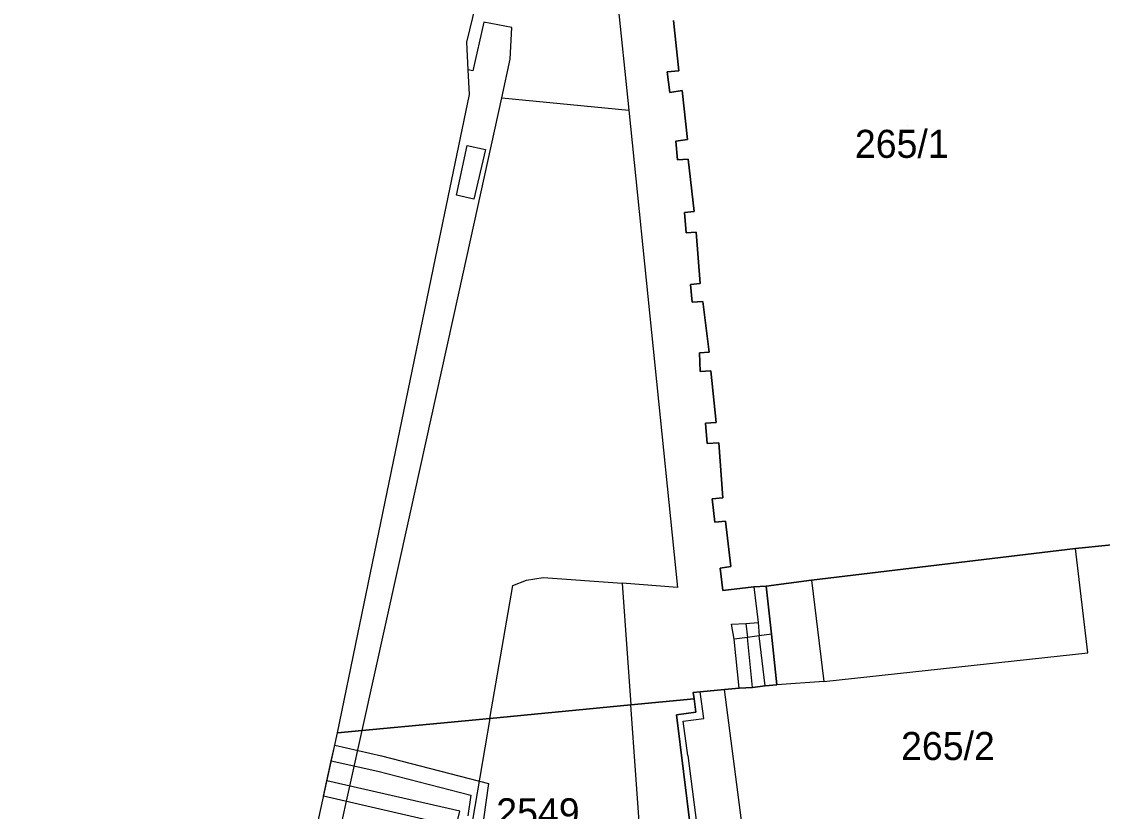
# Model space of a CAD drawing. Extents: x -263423 to -261326, y -1240067 to -1237864.
# Drawn here: x -263385.2 to -263308.1, y -1239004.2 to -1238947.8 of the extents above; entities that cross this region are included whole.
import ezdxf

# ---------------------------------------------------------------- set-up
doc = ezdxf.new("R2010")
doc.units = 0
for name, color, linetype in [('body_kn', 7, 'Continuous'), ('katuz_linie', 7, 'Continuous'), ('kladpar_druhypozemkov', 7, 'Continuous'), ('kladpar_hranice', 7, 'Continuous'), ('kladpar_parcelnecisla', 7, 'Continuous'), ('kladpar_plochy', 7, 'Continuous'), ('tarchy_linie', 7, 'Continuous'), ('zappar_hrandruhpozemk', 7, 'Continuous'), ('zuob_linie', 7, 'Continuous'), ('zuob_plochy', 7, 'Continuous')]:
    doc.layers.add(name, color=color, linetype=linetype)

msp = doc.modelspace()

# ---------------------------------------------------------------- linework, layer by layer
at = {"layer": 'body_kn'}
for p, q in [((-263352.2, -1238947.85), (-263352.2, -1238947.85)), ((-263350.22, -1238948.23), (-263350.22, -1238948.23)), ((-263353.43, -1238949.28), (-263353.43, -1238949.28)), ((-263350.34, -1238950.49), (-263350.34, -1238950.49)), ((-263353.33, -1238951.26), (-263353.33, -1238951.26)), ((-263352.99, -1238951.33), (-263352.99, -1238951.33)), ((-263339.13, -1238951.41), (-263339.13, -1238951.41)), ((-263338.3, -1238951.34), (-263338.3, -1238951.34)), ((-263338.05, -1238952.74), (-263338.05, -1238952.74)), ((-263353.24, -1238953.02), (-263353.24, -1238953.02)), ((-263350.92, -1238953.25), (-263350.92, -1238953.25)), ((-263350.92, -1238953.25), (-263350.92, -1238953.25)), ((-263338.94, -1238952.87), (-263338.94, -1238952.87)), ((-263341.86, -1238954.13), (-263341.86, -1238954.13)), ((-263353.39, -1238956.66), (-263353.39, -1238956.66)), ((-263353.39, -1238956.66), (-263353.39, -1238956.66)), ((-263338.51, -1238956.36), (-263338.51, -1238956.36)), ((-263337.68, -1238956.23), (-263337.68, -1238956.23)), ((-263352.1, -1238956.95), (-263352.1, -1238956.95)), ((-263338.38, -1238957.69), (-263338.38, -1238957.69)), ((-263337.62, -1238957.63), (-263337.62, -1238957.63)), ((-263354.17, -1238960.2), (-263354.17, -1238960.2)), ((-263352.91, -1238960.49), (-263352.91, -1238960.49)), ((-263337.89, -1238961.43), (-263337.89, -1238961.43)), ((-263337.19, -1238961.37), (-263337.19, -1238961.37)), ((-263337.06, -1238962.83), (-263337.06, -1238962.83)), ((-263337.76, -1238962.89), (-263337.76, -1238962.89)), ((-263355.51, -1238964.01), (-263355.51, -1238964.01)), ((-263353.67, -1238965.7), (-263353.67, -1238965.7)), ((-263337.45, -1238966.57), (-263337.45, -1238966.57)), ((-263336.76, -1238966.51), (-263336.76, -1238966.51)), ((-263337.33, -1238967.84), (-263337.33, -1238967.84)), ((-263336.57, -1238967.78), (-263336.57, -1238967.78)), ((-263336.83, -1238971.46), (-263336.83, -1238971.46)), ((-263336.14, -1238971.4), (-263336.14, -1238971.4)), ((-263336.77, -1238972.79), (-263336.77, -1238972.79)), ((-263336.01, -1238972.73), (-263336.01, -1238972.73)), ((-263336.4, -1238976.47), (-263336.4, -1238976.47)), ((-263335.64, -1238976.41), (-263335.64, -1238976.41)), ((-263336.28, -1238977.93), (-263336.28, -1238977.93)), ((-263335.45, -1238977.87), (-263335.45, -1238977.87)), ((-263335.91, -1238981.87), (-263335.91, -1238981.87)), ((-263335.15, -1238981.8), (-263335.15, -1238981.8)), ((-263357.52, -1238983.16), (-263357.52, -1238983.16)), ((-263335.72, -1238983.52), (-263335.72, -1238983.52)), ((-263334.96, -1238983.45), (-263334.96, -1238983.45)), ((-263309.98, -1238985.42), (-263309.98, -1238985.42)), ((-263309.98, -1238985.42), (-263309.98, -1238985.42)), ((-263334.59, -1238986.69), (-263334.59, -1238986.69)), ((-263347.97, -1238987.48), (-263347.97, -1238987.48)), ((-263335.35, -1238986.82), (-263335.35, -1238986.82)), ((-263350.13, -1238988.05), (-263350.13, -1238988.05)), ((-263349.17, -1238987.67), (-263349.17, -1238987.67)), ((-263342.33, -1238987.88), (-263342.33, -1238987.88)), ((-263342.33, -1238987.88), (-263342.33, -1238987.88)), ((-263338.4, -1238988.2), (-263338.4, -1238988.2)), ((-263332.94, -1238988.15), (-263332.94, -1238988.15)), ((-263332.94, -1238988.15), (-263332.94, -1238988.15)), ((-263332.06, -1238988.09), (-263332.06, -1238988.09)), ((-263328.82, -1238987.66), (-263328.82, -1238987.66)), ((-263328.82, -1238987.66), (-263328.82, -1238987.66)), ((-263335.16, -1238988.4), (-263335.16, -1238988.4)), ((-263334.54, -1238990.81), (-263334.54, -1238990.81)), ((-263334.54, -1238990.81), (-263334.54, -1238990.81)), ((-263333.52, -1238990.75), (-263333.52, -1238990.75)), ((-263333.52, -1238990.75), (-263333.52, -1238990.75)), ((-263332.63, -1238990.69), (-263332.63, -1238990.69)), ((-263361.19, -1238991.51), (-263361.19, -1238991.51)), ((-263334.35, -1238991.89), (-263334.35, -1238991.89)), ((-263334.35, -1238991.89), (-263334.35, -1238991.89)), ((-263333.4, -1238991.77), (-263333.4, -1238991.77)), ((-263332.57, -1238991.64), (-263332.57, -1238991.64)), ((-263331.68, -1238991.52), (-263331.68, -1238991.52)), ((-263331.68, -1238991.52), (-263331.68, -1238991.52)), ((-263309.11, -1238992.85), (-263309.11, -1238992.85)), ((-263332.14, -1238995.2), (-263332.14, -1238995.2)), ((-263332.14, -1238995.2), (-263332.14, -1238995.2)), ((-263331.31, -1238995.14), (-263331.31, -1238995.14)), ((-263327.95, -1238994.89), (-263327.95, -1238994.89)), ((-263327.95, -1238994.89), (-263327.95, -1238994.89)), ((-263337.27, -1238995.68), (-263337.27, -1238995.68)), ((-263336.77, -1238995.63), (-263336.77, -1238995.63)), ((-263335.04, -1238995.47), (-263335.04, -1238995.47)), ((-263333.98, -1238995.38), (-263333.98, -1238995.38)), ((-263333.98, -1238995.38), (-263333.98, -1238995.38)), ((-263333.03, -1238995.32), (-263333.03, -1238995.32)), ((-263333.03, -1238995.32), (-263333.03, -1238995.32)), ((-263341.72, -1238996.57), (-263341.72, -1238996.57)), ((-263337.21, -1238996.14), (-263337.21, -1238996.14)), ((-263337.21, -1238996.14), (-263337.21, -1238996.14)), ((-263351.77, -1238997.53), (-263351.77, -1238997.53)), ((-263351.77, -1238997.53), (-263351.77, -1238997.53)), ((-263338.47, -1238997.27), (-263338.47, -1238997.27)), ((-263337.08, -1238997.08), (-263337.08, -1238997.08)), ((-263336.51, -1238997.54), (-263336.51, -1238997.54)), ((-263355.29, -1238997.87), (-263355.29, -1238997.87)), ((-263337.98, -1238997.73), (-263337.98, -1238997.73)), ((-263362.65, -1238998.57), (-263362.65, -1238998.57)), ((-263360.89, -1238998.39), (-263360.89, -1238998.39)), ((-263360.89, -1238998.39), (-263360.89, -1238998.39)), ((-263362.84, -1238999.45), (-263362.84, -1238999.45)), ((-263363.09, -1239000.55), (-263363.09, -1239000.55)), ((-263363.09, -1239000.55), (-263363.09, -1239000.55)), ((-263359.5, -1239000.2), (-263359.5, -1239000.2)), ((-263337.66, -1239000.18), (-263337.66, -1239000.18)), ((-263359.76, -1239001.29), (-263359.76, -1239001.29)), ((-263363.4, -1239001.99), (-263363.4, -1239001.99)), ((-263351.88, -1239002.17), (-263351.88, -1239002.17)), ((-263363.65, -1239003.09), (-263363.65, -1239003.09)), ((-263363.65, -1239003.09), (-263363.65, -1239003.09)), ((-263353.13, -1239003), (-263353.13, -1239003)), ((-263353.93, -1239004.15), (-263353.93, -1239004.15))]:
    msp.add_line(p, q, dxfattribs=at)
at = {"layer": 'katuz_linie'}
msp.add_lwpolyline([(-263385.19, -1239101.96), (-263373.5, -1239049.27), (-263372.17, -1239043.27), (-263367.57, -1239020.93), (-263367.42, -1239020.26), (-263367.39, -1239020.1), (-263366.18, -1239014.62), (-263364.04, -1239004.87), (-263362.65, -1238998.57), (-263361.19, -1238991.51), (-263355.51, -1238964.01), (-263353.24, -1238953.02), (-263353.33, -1238951.26), (-263353.43, -1238949.28), (-263349.68, -1238933.92)], dxfattribs=at)
at = {"layer": 'kladpar_druhypozemkov'}
for p, q in [((-263321.96, -1238955.24), (-263321.96, -1238955.24)), ((-263318.28, -1238998.37), (-263318.28, -1238998.37)), ((-263347.57, -1239003.65), (-263347.57, -1239003.65))]:
    msp.add_line(p, q, dxfattribs=at)
at = {"layer": 'kladpar_hranice'}
for points in [[(-263338.67, -1238947.73), (-263338.3, -1238951.34), (-263339.13, -1238951.41), (-263338.94, -1238952.87), (-263338.05, -1238952.74), (-263337.68, -1238956.23), (-263338.51, -1238956.36), (-263338.38, -1238957.69), (-263337.62, -1238957.63), (-263337.19, -1238961.37), (-263337.89, -1238961.43), (-263337.76, -1238962.89), (-263337.06, -1238962.83), (-263336.76, -1238966.51), (-263337.45, -1238966.57), (-263337.33, -1238967.84), (-263336.57, -1238967.78), (-263336.14, -1238971.4), (-263336.83, -1238971.46), (-263336.77, -1238972.79), (-263336.01, -1238972.73), (-263335.64, -1238976.41), (-263336.4, -1238976.47), (-263336.28, -1238977.93), (-263335.45, -1238977.87), (-263335.15, -1238981.8), (-263335.91, -1238981.87), (-263335.72, -1238983.52), (-263334.96, -1238983.45), (-263334.59, -1238986.69), (-263335.35, -1238986.82), (-263335.16, -1238988.4), (-263332.94, -1238988.15), (-263332.06, -1238988.09), (-263331.68, -1238991.52), (-263331.31, -1238995.14), (-263332.14, -1238995.2), (-263333.03, -1238995.32), (-263333.98, -1238995.38), (-263335.04, -1238995.47), (-263336.77, -1238995.63), (-263337.27, -1238995.68), (-263337.21, -1238996.14), (-263341.72, -1238996.57), (-263351.77, -1238997.53), (-263355.29, -1238997.87), (-263360.89, -1238998.39), (-263362.65, -1238998.57), (-263361.19, -1238991.51), (-263355.51, -1238964.01), (-263353.24, -1238953.02), (-263353.33, -1238951.26), (-263353.43, -1238949.28), (-263349.68, -1238933.92)], [(-263305.29, -1238984.93), (-263309.98, -1238985.42), (-263328.82, -1238987.66), (-263332.06, -1238988.09), (-263332.94, -1238988.15), (-263335.16, -1238988.4), (-263335.35, -1238986.82), (-263334.59, -1238986.69), (-263334.96, -1238983.45), (-263335.72, -1238983.52), (-263335.91, -1238981.87), (-263335.15, -1238981.8), (-263335.45, -1238977.87), (-263336.28, -1238977.93), (-263336.4, -1238976.47), (-263335.64, -1238976.41), (-263336.01, -1238972.73), (-263336.77, -1238972.79), (-263336.83, -1238971.46), (-263336.14, -1238971.4), (-263336.57, -1238967.78), (-263337.33, -1238967.84), (-263337.45, -1238966.57), (-263336.76, -1238966.51), (-263337.06, -1238962.83), (-263337.76, -1238962.89), (-263337.89, -1238961.43), (-263337.19, -1238961.37), (-263337.62, -1238957.63), (-263338.38, -1238957.69), (-263338.51, -1238956.36), (-263337.68, -1238956.23), (-263338.05, -1238952.74), (-263338.94, -1238952.87), (-263339.13, -1238951.41), (-263338.3, -1238951.34), (-263338.67, -1238947.73)], [(-263309.98, -1238985.42), (-263305.29, -1238984.93), (-263304.98, -1238987.91), (-263302.44, -1238987.79), (-263302.14, -1238991.98), (-263300.68, -1238991.85), (-263300, -1238999.91), (-263299.56, -1239005.08)], [(-263336.95, -1239009.4), (-263338.47, -1238997.27), (-263337.08, -1238997.08), (-263337.21, -1238996.14), (-263337.27, -1238995.68), (-263336.77, -1238995.63), (-263335.04, -1238995.47), (-263333.98, -1238995.38), (-263333.03, -1238995.32), (-263332.14, -1238995.2), (-263331.31, -1238995.14), (-263331.68, -1238991.52), (-263332.06, -1238988.09), (-263328.82, -1238987.66), (-263309.98, -1238985.42)], [(-263364.04, -1239004.87), (-263362.65, -1238998.57), (-263360.89, -1238998.39), (-263355.29, -1238997.87), (-263351.77, -1238997.53), (-263341.72, -1238996.57), (-263337.21, -1238996.14)], [(-263337.21, -1238996.14), (-263337.08, -1238997.08), (-263338.47, -1238997.27), (-263336.95, -1239009.4)]]:
    msp.add_lwpolyline(points, dxfattribs=at)
at = {"layer": 'kladpar_plochy'}
for points in [[(-263338.67, -1238947.73), (-263338.3, -1238951.34), (-263339.13, -1238951.41), (-263338.94, -1238952.87), (-263338.05, -1238952.74), (-263337.68, -1238956.23), (-263338.51, -1238956.36), (-263338.38, -1238957.69), (-263337.62, -1238957.63), (-263337.19, -1238961.37), (-263337.89, -1238961.43), (-263337.76, -1238962.89), (-263337.06, -1238962.83), (-263336.76, -1238966.51), (-263337.45, -1238966.57), (-263337.33, -1238967.84), (-263336.57, -1238967.78), (-263336.14, -1238971.4), (-263336.83, -1238971.46), (-263336.77, -1238972.79), (-263336.01, -1238972.73), (-263335.64, -1238976.41), (-263336.4, -1238976.47), (-263336.28, -1238977.93), (-263335.45, -1238977.87), (-263335.15, -1238981.8), (-263335.91, -1238981.87), (-263335.72, -1238983.52), (-263334.96, -1238983.45), (-263334.59, -1238986.69), (-263335.35, -1238986.82), (-263335.16, -1238988.4), (-263332.94, -1238988.15), (-263332.06, -1238988.09), (-263331.68, -1238991.52), (-263331.31, -1238995.14), (-263332.14, -1238995.2), (-263333.03, -1238995.32), (-263333.98, -1238995.38), (-263335.04, -1238995.47), (-263336.77, -1238995.63), (-263337.27, -1238995.68), (-263337.21, -1238996.14), (-263341.72, -1238996.57), (-263351.77, -1238997.53), (-263355.29, -1238997.87), (-263360.89, -1238998.39), (-263362.65, -1238998.57), (-263361.19, -1238991.51), (-263355.51, -1238964.01), (-263353.24, -1238953.02), (-263353.33, -1238951.26), (-263353.43, -1238949.28), (-263349.68, -1238933.92)], [(-263305.29, -1238984.93), (-263309.98, -1238985.42), (-263328.82, -1238987.66), (-263332.06, -1238988.09), (-263332.94, -1238988.15), (-263335.16, -1238988.4), (-263335.35, -1238986.82), (-263334.59, -1238986.69), (-263334.96, -1238983.45), (-263335.72, -1238983.52), (-263335.91, -1238981.87), (-263335.15, -1238981.8), (-263335.45, -1238977.87), (-263336.28, -1238977.93), (-263336.4, -1238976.47), (-263335.64, -1238976.41), (-263336.01, -1238972.73), (-263336.77, -1238972.79), (-263336.83, -1238971.46), (-263336.14, -1238971.4), (-263336.57, -1238967.78), (-263337.33, -1238967.84), (-263337.45, -1238966.57), (-263336.76, -1238966.51), (-263337.06, -1238962.83), (-263337.76, -1238962.89), (-263337.89, -1238961.43), (-263337.19, -1238961.37), (-263337.62, -1238957.63), (-263338.38, -1238957.69), (-263338.51, -1238956.36), (-263337.68, -1238956.23), (-263338.05, -1238952.74), (-263338.94, -1238952.87), (-263339.13, -1238951.41), (-263338.3, -1238951.34), (-263338.67, -1238947.73)], [(-263336.95, -1239009.4), (-263338.47, -1238997.27), (-263337.08, -1238997.08), (-263337.21, -1238996.14), (-263337.27, -1238995.68), (-263336.77, -1238995.63), (-263335.04, -1238995.47), (-263333.98, -1238995.38), (-263333.03, -1238995.32), (-263332.14, -1238995.2), (-263331.31, -1238995.14), (-263331.68, -1238991.52), (-263332.06, -1238988.09), (-263328.82, -1238987.66), (-263309.98, -1238985.42), (-263305.29, -1238984.93), (-263304.98, -1238987.91), (-263302.44, -1238987.79), (-263302.14, -1238991.98), (-263300.68, -1238991.85), (-263300, -1238999.91), (-263299.56, -1239005.08)], [(-263364.04, -1239004.87), (-263362.65, -1238998.57), (-263360.89, -1238998.39), (-263355.29, -1238997.87), (-263351.77, -1238997.53), (-263341.72, -1238996.57), (-263337.21, -1238996.14), (-263337.08, -1238997.08), (-263338.47, -1238997.27), (-263336.95, -1239009.4)]]:
    msp.add_lwpolyline(points, dxfattribs=at)
at = {"layer": 'tarchy_linie'}
for points in [[(-263363.65, -1239003.09), (-263363.4, -1239001.99), (-263363.09, -1239000.55), (-263362.84, -1238999.45), (-263359.5, -1239000.2), (-263351.88, -1239002.17), (-263352.24, -1239004.72)], [(-263363.09, -1239000.55), (-263359.76, -1239001.29), (-263353.13, -1239003), (-263353.34, -1239004.49)], [(-263354.99, -1239008.52), (-263353.93, -1239004.15), (-263363.4, -1239001.99)], [(-263355.29, -1239005), (-263363.65, -1239003.09)]]:
    msp.add_lwpolyline(points, dxfattribs=at)
at = {"layer": 'zappar_hrandruhpozemk'}
for p, q in [((-263344.71, -1238926.46), (-263341.86, -1238954.13)), ((-263350.22, -1238948.23), (-263352.2, -1238947.85)), ((-263354.17, -1238960.2), (-263353.39, -1238956.66)), ((-263357.52, -1238983.16), (-263353.67, -1238965.7)), ((-263360.89, -1238998.39), (-263357.52, -1238983.16)), ((-263351.77, -1238997.53), (-263350.13, -1238988.05)), ((-263342.33, -1238987.88), (-263341.72, -1238996.57)), ((-263332.94, -1238988.15), (-263332.63, -1238990.69)), ((-263334.35, -1238991.89), (-263334.54, -1238990.81)), ((-263333.52, -1238990.75), (-263333.4, -1238991.77)), ((-263333.98, -1238995.38), (-263334.35, -1238991.89)), ((-263333.03, -1238995.32), (-263333.4, -1238991.77)), ((-263331.68, -1238991.52), (-263332.57, -1238991.64)), ((-263332.14, -1238995.2), (-263332.57, -1238991.64)), ((-263327.95, -1238994.89), (-263331.31, -1238995.14)), ((-263333.33, -1239008.53), (-263335.04, -1238995.47)), ((-263340.82, -1239009.32), (-263341.72, -1238996.57)), ((-263351.77, -1238997.53), (-263353.37, -1239006.83)), ((-263337.66, -1239000.18), (-263337.98, -1238997.73)), ((-263363.35, -1239009.5), (-263360.89, -1238998.39)), ((-263337.66, -1239000.18), (-263336.51, -1239008.96))]:
    msp.add_line(p, q, dxfattribs=at)
for points in [[(-263352.2, -1238947.85), (-263352.99, -1238951.33), (-263353.33, -1238951.26)], [(-263353.67, -1238965.7), (-263350.92, -1238953.25), (-263350.34, -1238950.49), (-263350.22, -1238948.23)], [(-263350.92, -1238953.25), (-263341.86, -1238954.13), (-263338.4, -1238988.2), (-263342.33, -1238987.88)], [(-263353.39, -1238956.66), (-263352.1, -1238956.95), (-263352.91, -1238960.49), (-263354.17, -1238960.2)], [(-263328.82, -1238987.66), (-263327.95, -1238994.89), (-263309.11, -1238992.85), (-263309.98, -1238985.42)], [(-263350.13, -1238988.05), (-263349.17, -1238987.67), (-263347.97, -1238987.48), (-263342.33, -1238987.88)], [(-263334.54, -1238990.81), (-263333.52, -1238990.75), (-263332.63, -1238990.69), (-263332.57, -1238991.64), (-263333.4, -1238991.77), (-263334.35, -1238991.89)], [(-263337.98, -1238997.73), (-263336.51, -1238997.54), (-263336.77, -1238995.63)]]:
    msp.add_lwpolyline(points, dxfattribs=at)
at = {"layer": 'zuob_linie'}
msp.add_lwpolyline([(-263385.19, -1239101.96), (-263373.5, -1239049.27), (-263372.17, -1239043.27), (-263367.57, -1239020.93), (-263367.42, -1239020.26), (-263367.39, -1239020.1), (-263366.18, -1239014.62), (-263364.04, -1239004.87), (-263362.65, -1238998.57), (-263361.19, -1238991.51), (-263355.51, -1238964.01), (-263353.24, -1238953.02), (-263353.33, -1238951.26), (-263353.43, -1238949.28), (-263349.68, -1238933.92)], dxfattribs=at)
at = {"layer": 'zuob_plochy'}
msp.add_lwpolyline([(-263385.19, -1239101.96), (-263373.5, -1239049.27), (-263372.17, -1239043.27), (-263367.57, -1239020.93), (-263367.42, -1239020.26), (-263367.39, -1239020.1), (-263366.18, -1239014.62), (-263364.04, -1239004.87), (-263362.65, -1238998.57), (-263361.19, -1238991.51), (-263355.51, -1238964.01), (-263353.24, -1238953.02), (-263353.33, -1238951.26), (-263353.43, -1238949.28), (-263349.68, -1238933.92)], dxfattribs=at)

# ---------------------------------------------------------------- texts
at = {"layer": 'kladpar_parcelnecisla'}
for s, p in [('265/1', (-263325.731, -1238957.54)), ('265/2', (-263322.437, -1239000.5)), ('2549', (-263351.322, -1239005.23))]:
    msp.add_text(s, height=2, dxfattribs=at).set_placement(p)

doc.saveas('drawing.dxf')
